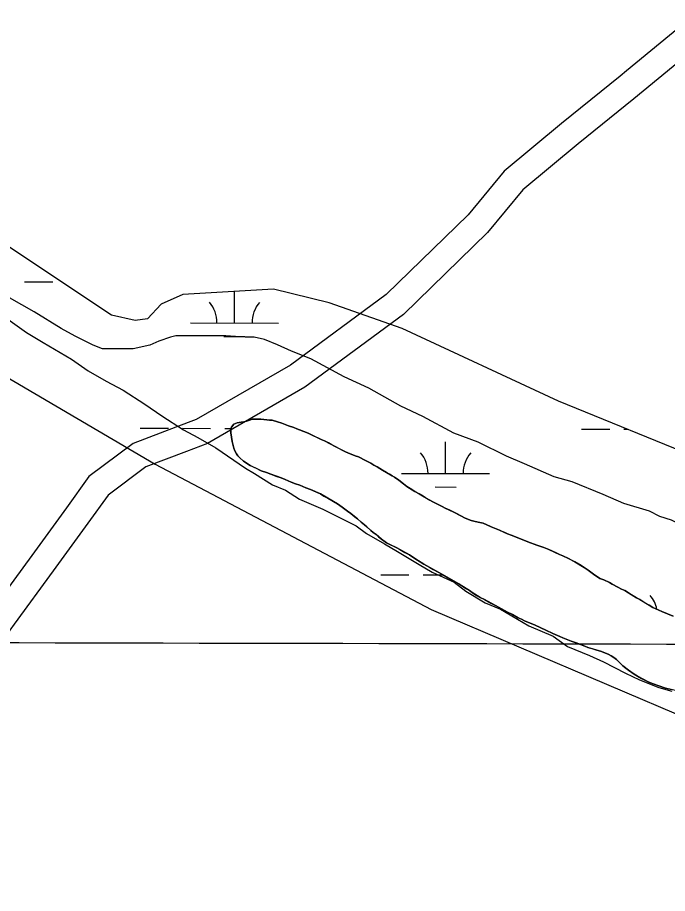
# Model space of a CAD drawing. Extents: x 3187622 to 3225504, y 800805 to 826213.
# Drawn here: x 3206343 to 3207082, y 818053 to 819050 of the extents above; entities that cross this region are included whole.
import ezdxf

# ---------------------------------------------------------------- set-up
doc = ezdxf.new("R2010")
doc.units = 0
for name, color, linetype in [('V-GRID-MAJR', 7, 'Continuous'), ('V-ROAD-CNTR', 7, 'Continuous'), ('V-SITE-VEGE', 7, 'Continuous'), ('V-TOPO-SHOR', 7, 'Continuous'), ('V-WETL-SWMP', 7, 'Continuous')]:
    doc.layers.add(name, color=color, linetype=linetype)

msp = doc.modelspace()

# ---------------------------------------------------------------- linework, layer by layer
at = {"layer": 'V-GRID-MAJR'}
msp.add_spline([(3191823.839, 818371.837), (3197059.682, 818359.272), (3202295.526, 818347.468), (3207531.372, 818336.426), (3212767.22, 818326.145), (3218003.0700000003, 818316.626), (3223238.92, 818307.868), (3223238.921, 818307.868)], degree=3, dxfattribs=at)
at = {"layer": 'V-ROAD-CNTR'}
for points in [[(3207487.3769883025, 819374.9852226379), (3207237.9114872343, 819156.2886600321), (3207035.762891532, 818989.695993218), (3207028.505906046, 818983.8220049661)], [(3207506.968949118, 819352.2652680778), (3207257.34344837, 819133.4287057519), (3207054.7408535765, 818966.46003969), (3207044.3178744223, 818958.024056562)], [(3207028.505906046, 818983.8220049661), (3206961.887039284, 818929.8971128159), (3206896.607169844, 818875.463221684), (3206855.7232516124, 818825.997320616), (3206762.625437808, 818735.306501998), (3206653.577655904, 818654.8646628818), (3206546.483870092, 818592.896786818), (3206523.2649165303, 818584.1048044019)], [(3207044.3178744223, 818958.024056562), (3206980.931001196, 818906.7171591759), (3206917.957127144, 818854.2052642), (3206877.815207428, 818805.637361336), (3206782.087398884, 818712.3845478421), (3206670.045622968, 818629.732713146), (3206559.393844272, 818565.706841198), (3206535.463892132, 818556.64585932)], [(3206523.2649165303, 818584.1048044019), (3206474.638013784, 818565.691841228), (3206424.4421141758, 818528.166916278), (3206398.82516541, 818492.3899878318), (3206359.5632439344, 818438.1480963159), (3206315.1903326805, 818377.7142171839), (3206266.1024308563, 818310.128352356), (3206225.144512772, 818262.085448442), (3205977.223008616, 818074.827822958)], [(3206535.463892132, 818556.64585932), (3206489.213984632, 818539.131894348), (3206446.1280708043, 818506.922958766), (3206423.173116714, 818474.8620228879), (3206383.80519545, 818420.474131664), (3206339.418284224, 818360.022252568), (3206289.6903836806, 818291.554389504), (3206245.844471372, 818240.1254923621), (3205998.622965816, 818053.3958658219)]]:
    msp.add_lwpolyline(points, dxfattribs=at)
at = {"layer": 'V-SITE-VEGE'}
for points in [[(3207073.791, 818482.667), (3207062.074, 818488.497), (3207032.786, 818497.224), (3207009.349, 818507.4230000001), (3206974.191, 818521.99), (3206953.6920000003, 818527.807), (3206920, 818542.376), (3206899.494, 818551.117), (3206867.262, 818567.157), (3206839.434, 818577.348), (3206804.272, 818596.306), (3206779.3680000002, 818607.965), (3206742.74, 818628.386), (3206714.906, 818641.506), (3206676.813, 818661.92), (3206654.842, 818670.661), (3206638.728, 818677.948), (3206624.0810000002, 818683.772), (3206612.366, 818686.6780000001), (3206602.122, 818686.658), (3206580.164, 818688.079), (3206523.0840000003, 818687.969), (3206517.233, 818686.492), (3206504.068, 818682.078), (3206493.832, 818677.665), (3206474.8140000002, 818673.2390000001), (3206439.6890000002, 818673.172), (3206429.435, 818677.542), (3206408.924, 818687.745), (3206392.806, 818696.498), (3206362.037, 818715.4670000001), (3206334.197, 818731.511)], [(3206326.916, 818711.0040000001), (3206353.296, 818692.032), (3206372.349, 818680.358), (3206404.5840000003, 818661.3960000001), (3206423.637, 818648.26), (3206444.15, 818636.59), (3206463.196, 818626.381), (3206488.108, 818610.331), (3206507.161, 818597.1950000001), (3206532.0700000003, 818581.143), (3206548.188, 818572.394), (3206568.703, 818560.724), (3206602.411, 818537.373), (3206612.665, 818531.536), (3206633.182, 818518.404), (3206647.829, 818512.578), (3206663.947, 818502.3640000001), (3206690.315, 818490.7050000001), (3206728.406, 818471.753), (3206740.133, 818462.9940000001), (3206760.646, 818451.324), (3206775.2970000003, 818442.571), (3206800.207, 818427.983), (3206814.862, 818419.232), (3206839.764, 818407.571), (3206852.955, 818397.351), (3206874.934, 818384.221), (3206892.512, 818376.937), (3206924.748, 818357.9720000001), (3206952.578, 818346.317), (3206968.702, 818334.639), (3206993.602, 818324.444), (3207009.715, 818317.156), (3207034.623, 818304.032), (3207050.737, 818296.745), (3207072.708, 818288.006), (3207087.3510000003, 818283.642)], [(3207093.202, 818284.226), (3207080.392, 818287.216), (3207064.978, 818292.405), (3207060.575, 818294.202), (3207048.566, 818300.595), (3207044.758, 818302.9940000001), (3207038.1520000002, 818307.3910000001), (3207031.7430000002, 818312.586), (3207024.532, 818319.585), (3207021.329, 818322.183), (3207018.526, 818323.982), (3207015.122, 818325.78), (3207010.119, 818327.578), (3207007.315, 818328.7760000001), (3206991.703, 818333.564), (3206988.299, 818334.762), (3206978.69, 818338.555), (3206973.0870000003, 818340.552), (3206963.477, 818344.546), (3206959.873, 818345.944), (3206952.267, 818349.34), (3206944.259, 818353.135), (3206932.0470000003, 818358.726), (3206919.8370000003, 818363.719), (3206916.433, 818365.517), (3206912.63, 818367.313), (3206906.021, 818370.909), (3206900.616, 818373.506), (3206886.802, 818381.098), (3206874.1890000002, 818387.8910000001), (3206869.384, 818390.29), (3206860.174, 818395.885), (3206857.1720000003, 818398.082), (3206848.761, 818403.479), (3206845.156, 818405.676), (3206825.737, 818416.867), (3206805.515, 818428.055), (3206796.305, 818433.851), (3206788.898, 818438.846), (3206777.886, 818444.84), (3206774.482, 818446.837), (3206767.275, 818450.235), (3206762.872, 818452.43), (3206757.0640000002, 818456.829), (3206751.057, 818461.824), (3206747.651, 818464.425), (3206745.249, 818466.625), (3206740.4420000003, 818470.625), (3206738.04, 818472.822), (3206734.235, 818476.019), (3206730.028, 818479.818), (3206722.42, 818486.015), (3206718.614, 818488.612), (3206715.407, 818491.012), (3206712.407, 818493.009), (3206707.201, 818496.808), (3206695.988, 818503.202), (3206687.7800000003, 818508.1950000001), (3206676.569, 818513.1900000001), (3206671.164, 818515.187), (3206664.1580000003, 818517.982), (3206659.3540000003, 818519.5800000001), (3206654.551, 818521.577), (3206647.543, 818524.772), (3206643.14, 818526.5700000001), (3206631.329, 818530.563), (3206626.323, 818532.556), (3206620.521, 818534.5530000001), (3206607.9080000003, 818540.545), (3206600.2970000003, 818545.542), (3206596.093, 818549.139), (3206593.889, 818551.541), (3206592.0870000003, 818553.939), (3206590.281, 818557.14), (3206589.078, 818560.1410000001), (3206587.272, 818567.743), (3206585.861, 818577.546), (3206585.859, 818581.35), (3206586.457, 818584.3520000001), (3206589.255, 818587.756), (3206592.855, 818589.161), (3206597.4590000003, 818589.765)], [(3206597.4590000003, 818589.765), (3206603.66, 818590.969), (3206607.062, 818591.975), (3206610.2630000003, 818593.177), (3206613.665, 818593.38), (3206616.866, 818593.384), (3206623.27, 818592.988), (3206629.676, 818592.194), (3206632.676, 818591.995), (3206638.882, 818590.201), (3206643.8850000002, 818588.604), (3206651.293, 818585.808), (3206657.4960000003, 818583.813), (3206660.9, 818582.415), (3206668.907, 818579.42), (3206673.7120000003, 818577.424), (3206688.525, 818570.233), (3206692.529, 818568.433), (3206705.343, 818561.8420000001), (3206715.553, 818556.448), (3206719.757, 818554.451)], [(3206719.757, 818554.451), (3206722.7600000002, 818553.253), (3206727.364, 818551.656), (3206730.966, 818550.259), (3206738.9760000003, 818546.263), (3206744.982, 818543.066), (3206748.5870000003, 818540.8690000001), (3206752.1890000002, 818538.87), (3206758.196, 818535.2760000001), (3206762.8000000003, 818532.677), (3206769.208, 818528.88), (3206772.012, 818527.082), (3206776.8170000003, 818523.682), (3206782.223, 818519.486), (3206786.029, 818516.688), (3206795.038, 818510.892), (3206800.043, 818508.295), (3206812.255, 818500.902), (3206815.458, 818499.104), (3206820.265, 818496.906), (3206826.27, 818493.91), (3206829.475, 818492.112), (3206838.683, 818487.7170000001), (3206847.29, 818483.121), (3206852.4960000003, 818480.525), (3206859.1010000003, 818477.9280000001), (3206862.106, 818477.131), (3206867.307, 818476.136), (3206872.714, 818474.741), (3206877.117, 818473.144), (3206881.322, 818471.145), (3206891.3310000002, 818466.9500000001), (3206900.538, 818462.756), (3206904.7430000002, 818461.359), (3206913.549, 818457.966), (3206923.56, 818453.772), (3206933.97, 818449.78), (3206941.775, 818447.384), (3206947.5810000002, 818444.988), (3206959.592, 818439.196), (3206963.596, 818437.598), (3206969.802, 818434.8030000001), (3206977.2090000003, 818430.805), (3206987.6210000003, 818424.612), (3206992.225, 818421.4130000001), (3206998.232, 818417.0160000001), (3207005.642, 818412.0210000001), (3207010.244, 818410.424), (3207016.6520000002, 818407.2270000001), (3207019.455, 818405.4280000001), (3207025.862, 818402.232), (3207030.267, 818399.835), (3207034.0700000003, 818398.238), (3207038.275, 818395.639), (3207047.085, 818389.843), (3207050.8880000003, 818387.846), (3207061.501, 818381.453), (3207065.904, 818379.054), (3207076.113, 818374.461), (3207088.926, 818369.068)], [(3207483.964, 818294.654), (3207450.275, 818309.226), (3207429.7660000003, 818317.969), (3207400.472, 818329.62), (3207379.965, 818338.363), (3207359.454, 818348.566), (3207340.412, 818357.313), (3207316.964, 818371.903), (3207297.926, 818379.183), (3207252.514, 818399.588), (3207220.288, 818412.697), (3207199.7800000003, 818422.902), (3207169.0130000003, 818438.942), (3207149.968, 818447.687), (3207127.991, 818459.3520000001), (3207117.739, 818463.725), (3207098.6950000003, 818472.47), (3207086.9760000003, 818478.3), (3207073.791, 818482.667)]]:
    msp.add_lwpolyline(points, dxfattribs=at)
at = {"layer": 'V-TOPO-SHOR'}
for points in [[(3206626.6720000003, 818592.591), (3206623.27, 818592.988), (3206619.8680000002, 818593.185), (3206616.866, 818593.384), (3206613.665, 818593.38), (3206610.2630000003, 818593.177), (3206607.062, 818591.975), (3206603.66, 818590.969), (3206600.66, 818590.367), (3206597.4590000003, 818589.765), (3206592.855, 818589.161), (3206589.255, 818587.756), (3206586.457, 818584.3520000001), (3206585.859, 818581.35), (3206585.861, 818577.546), (3206586.467, 818572.9450000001), (3206587.272, 818567.743), (3206589.078, 818560.1410000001), (3206590.2830000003, 818557.14), (3206592.0870000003, 818553.939), (3206593.889, 818551.541), (3206596.093, 818549.1410000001), (3206600.2970000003, 818545.542), (3206607.9080000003, 818540.545), (3206613.913, 818537.75), (3206620.519, 818534.5530000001), (3206626.323, 818532.556), (3206631.329, 818530.561), (3206638.335, 818528.165), (3206643.14, 818526.5700000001), (3206647.543, 818524.772), (3206654.551, 818521.577), (3206659.3540000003, 818519.5800000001), (3206664.1580000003, 818517.982), (3206671.164, 818515.187), (3206676.569, 818513.1900000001), (3206683.377, 818510.194), (3206687.7800000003, 818508.197), (3206691.784, 818505.799), (3206695.988, 818503.202), (3206707.201, 818496.808), (3206712.407, 818493.009), (3206715.409, 818491.012), (3206718.614, 818488.612), (3206722.42, 818486.015), (3206727.026, 818482.216), (3206730.028, 818479.818), (3206734.235, 818476.0210000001), (3206738.04, 818472.822), (3206740.4420000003, 818470.622), (3206745.249, 818466.625), (3206747.651, 818464.425), (3206751.057, 818461.826), (3206753.859, 818459.426), (3206757.0640000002, 818456.829), (3206762.872, 818452.43), (3206767.275, 818450.235), (3206770.679, 818448.635), (3206774.482, 818446.837), (3206777.886, 818444.84), (3206783.6920000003, 818441.643), (3206788.898, 818438.846), (3206796.305, 818433.851), (3206801.11, 818430.8520000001), (3206805.515, 818428.055), (3206812.323, 818424.26), (3206815.927, 818422.261), (3206821.733, 818419.064), (3206825.737, 818416.867), (3206830.542, 818414.069), (3206836.95, 818410.473), (3206840.954, 818408.074), (3206845.156, 818405.676), (3206848.761, 818403.479), (3206853.7660000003, 818400.282), (3206857.1720000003, 818398.082), (3206860.174, 818395.885), (3206865.38, 818392.688), (3206869.384, 818390.29), (3206874.1890000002, 818387.8910000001), (3206881.596, 818383.8960000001), (3206886.802, 818381.098), (3206895.211, 818376.505), (3206900.616, 818373.506), (3206906.023, 818370.909), (3206912.63, 818367.313), (3206916.433, 818365.517), (3206919.8370000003, 818363.719), (3206932.0470000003, 818358.726), (3206944.259, 818353.135), (3206952.267, 818349.34), (3206959.873, 818345.942), (3206963.477, 818344.546), (3206973.0870000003, 818340.552), (3206978.69, 818338.555), (3206988.299, 818334.762), (3206991.703, 818333.564), (3206996.307, 818332.167), (3207002.312, 818330.371), (3207007.315, 818328.7760000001), (3207010.119, 818327.578)], [(3207076.113, 818374.461), (3207069.308, 818377.457), (3207065.904, 818379.054), (3207061.501, 818381.453), (3207056.094, 818384.649), (3207050.8880000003, 818387.846), (3207047.085, 818389.843), (3207041.678, 818393.442), (3207038.275, 818395.639), (3207034.0700000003, 818398.238), (3207030.267, 818399.835), (3207025.862, 818402.232), (3207022.257, 818404.03), (3207019.455, 818405.4280000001), (3207016.6520000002, 818407.2270000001), (3207010.2460000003, 818410.424), (3207005.642, 818412.0210000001), (3206998.232, 818417.0160000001), (3206992.225, 818421.4130000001), (3206987.6210000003, 818424.612), (3206984.218, 818426.611), (3206981.213, 818428.407), (3206977.2090000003, 818430.805), (3206973.406, 818432.804), (3206969.802, 818434.8030000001), (3206963.596, 818437.598), (3206959.592, 818439.196), (3206955.789, 818440.992), (3206950.985, 818443.39), (3206947.5810000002, 818444.988), (3206941.775, 818447.384), (3206933.97, 818449.78), (3206923.56, 818453.772), (3206913.549, 818457.966), (3206904.7430000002, 818461.359), (3206900.538, 818462.756), (3206897.536, 818464.155), (3206894.333, 818465.554), (3206891.3310000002, 818466.9500000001), (3206884.724, 818469.748), (3206881.322, 818471.145), (3206877.117, 818473.144), (3206872.7120000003, 818474.741), (3206867.307, 818476.136), (3206862.106, 818477.131), (3206859.1010000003, 818477.93), (3206855.499, 818479.326), (3206852.4960000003, 818480.525), (3206847.29, 818483.121), (3206842.486, 818485.718), (3206838.683, 818487.7170000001), (3206834.879, 818489.515), (3206829.473, 818492.112), (3206826.27, 818493.91), (3206820.265, 818496.906), (3206815.458, 818499.104), (3206812.255, 818500.902), (3206807.252, 818503.898), (3206804.446, 818505.697), (3206800.043, 818508.295), (3206795.038, 818510.892), (3206789.832, 818514.29), (3206786.029, 818516.688), (3206782.223, 818519.486), (3206776.8170000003, 818523.682), (3206772.012, 818527.082), (3206769.208, 818528.88), (3206766.4050000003, 818530.4770000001), (3206762.8000000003, 818532.677), (3206758.196, 818535.274), (3206752.1890000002, 818538.87), (3206748.5870000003, 818540.8690000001), (3206744.982, 818543.066), (3206738.9760000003, 818546.263), (3206733.77, 818548.86), (3206730.966, 818550.259), (3206727.364, 818551.656), (3206722.7600000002, 818553.253), (3206719.757, 818554.451), (3206715.553, 818556.448), (3206709.548, 818559.645), (3206705.343, 818561.8420000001), (3206700.738, 818564.241), (3206696.734, 818566.237), (3206692.529, 818568.435), (3206688.525, 818570.233), (3206685.724, 818571.632), (3206682.3200000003, 818573.229), (3206678.517, 818575.027), (3206673.7120000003, 818577.424), (3206668.907, 818579.42), (3206665.1040000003, 818580.817), (3206660.9, 818582.415), (3206657.4960000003, 818583.813), (3206651.293, 818585.808), (3206647.688, 818587.207), (3206643.8850000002, 818588.604), (3206638.882, 818590.201), (3206632.676, 818591.995), (3206629.674, 818592.194), (3206626.6720000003, 818592.591)], [(3207088.926, 818369.068), (3207076.113, 818374.461)], [(3207010.119, 818327.578), (3207015.122, 818325.78), (3207018.526, 818323.982), (3207021.329, 818322.183), (3207024.532, 818319.585), (3207029.1380000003, 818315.187), (3207031.7430000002, 818312.586), (3207034.947, 818309.99), (3207038.1520000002, 818307.3910000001), (3207044.758, 818302.9940000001), (3207048.5640000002, 818300.595), (3207052.969, 818298.197), (3207060.575, 818294.202), (3207064.978, 818292.405), (3207068.382, 818291.207), (3207071.585, 818290.21), (3207080.392, 818287.216), (3207086.998, 818285.62)]]:
    msp.add_lwpolyline(points, dxfattribs=at)
at = {"layer": 'V-WETL-SWMP'}
for p, q in [((3206351.2179072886, 818749.7233569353), (3206383.217839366, 818749.658179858)), ((3206589.966829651, 818702.8069805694), (3206590.039910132, 818738.6861752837)), ((3206539.9669357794, 818702.9088197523), (3206639.9667235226, 818702.7051413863)), ((3206577.93542458, 818687.4004542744), (3206601.935373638, 818687.3515714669)), ((3206482.8784905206, 818582.9538500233), (3206514.878422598, 818582.8886729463)), ((3206530.878388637, 818582.8560844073), (3206562.878320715, 818582.7909073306)), ((3206578.878286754, 818582.7583187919), (3206586.137297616, 818582.7435337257)), ((3206984.785425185, 818581.931572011), (3207016.785357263, 818581.866394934)), ((3207032.7853233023, 818581.8338063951), (3207036.886158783, 818581.8254538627)), ((3206830.090399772, 818531.5045486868), (3206830.1637261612, 818567.504473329)), ((3206780.0905059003, 818531.6063878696), (3206880.0902936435, 818531.4027095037)), ((3206818.0589947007, 818516.0980223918), (3206842.0589437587, 818516.0491395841)), ((3206756.447438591, 818416.2223065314), (3206788.447370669, 818416.1571294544)), ((3206804.4473367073, 818416.1245409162), (3206827.0899490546, 818416.0784227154))]:
    msp.add_line(p, q, dxfattribs=at)
for points in [[(3207495.671, 818412.072), (3207442.651, 818402.221), (3207380.215, 818405.1680000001), (3207339.3850000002, 818413.937), (3207211.256, 818482.662), (3207120.551, 818547.618), (3206958.406, 818613.9130000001), (3206780.838, 818696.603), (3206697.568, 818725.746), (3206634.3200000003, 818741.299), (3206531.0700000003, 818735.206), (3206506.466, 818724.1780000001), (3206490.872, 818707.356), (3206477.066, 818705.5430000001), (3206450.247, 818711.723), (3206325.307, 818794.859)], [(3206112.8140000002, 818769.46), (3206499.6210000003, 818541.8740000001), (3206813.735, 818376.459), (3207113.007, 818249.051), (3207198.27, 818229.915), (3207231.686, 818216.889)], [(3206616.866, 818593.383), (3206613.664, 818593.38), (3206610.262, 818593.177), (3206607.062, 818591.974), (3206603.661, 818590.97), (3206600.659, 818590.367), (3206597.458, 818589.764), (3206592.856, 818589.16), (3206589.255, 818587.756), (3206586.457, 818584.3520000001), (3206585.859, 818581.349), (3206585.862, 818577.547), (3206586.467, 818572.9450000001), (3206587.272, 818567.743), (3206589.079, 818560.14), (3206590.2830000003, 818557.14), (3206592.086, 818553.939), (3206593.89, 818551.54), (3206596.093, 818549.14), (3206600.298, 818545.542), (3206607.907, 818540.546), (3206613.913, 818537.7490000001), (3206620.519, 818534.5530000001), (3206626.324, 818532.557), (3206631.329, 818530.561), (3206638.335, 818528.165), (3206643.139, 818526.569), (3206647.543, 818524.7710000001), (3206654.5500000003, 818521.576), (3206659.3540000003, 818519.579), (3206664.1580000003, 818517.982), (3206671.165, 818515.187), (3206676.569, 818513.1900000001), (3206683.376, 818510.194), (3206687.7800000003, 818508.197), (3206691.784, 818505.799), (3206695.989, 818503.202), (3206707.201, 818496.808), (3206712.407, 818493.01), (3206715.41, 818491.012), (3206718.614, 818488.613), (3206722.419, 818486.015), (3206727.025, 818482.2170000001), (3206730.028, 818479.818), (3206734.234, 818476.02), (3206738.039, 818472.821), (3206740.4420000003, 818470.622), (3206745.248, 818466.6240000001), (3206747.6520000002, 818464.425), (3206751.056, 818461.826), (3206753.859, 818459.427), (3206757.0640000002, 818456.829), (3206762.8710000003, 818452.431), (3206767.275, 818450.234), (3206770.678, 818448.636), (3206774.482, 818446.838), (3206777.886, 818444.84), (3206783.6920000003, 818441.643), (3206788.897, 818438.846), (3206796.306, 818433.85), (3206801.111, 818430.853), (3206805.5160000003, 818428.055), (3206812.323, 818424.259), (3206815.927, 818422.261), (3206821.733, 818419.064), (3206825.737, 818416.866), (3206830.542, 818414.069), (3206836.949, 818410.4720000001), (3206840.953, 818408.0750000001), (3206845.157, 818405.677), (3206848.761, 818403.479), (3206853.767, 818400.281), (3206857.171, 818398.083), (3206860.174, 818395.885), (3206865.38, 818392.687), (3206869.384, 818390.289), (3206874.1890000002, 818387.892), (3206881.597, 818383.8960000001), (3206886.802, 818381.099), (3206895.211, 818376.5040000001), (3206900.617, 818373.507), (3206906.022, 818370.91), (3206912.629, 818367.314), (3206916.432, 818365.517), (3206919.836, 818363.718), (3206932.0470000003, 818358.726), (3206944.259, 818353.134), (3206952.267, 818349.339), (3206959.874, 818345.943), (3206963.477, 818344.546), (3206973.086, 818340.552), (3206978.691, 818338.556), (3206988.299, 818334.762), (3206991.702, 818333.564), (3206996.306, 818332.167), (3207002.311, 818330.372), (3207007.315, 818328.775), (3207010.1180000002, 818327.577), (3207015.122, 818325.78), (3207018.526, 818323.982), (3207021.329, 818322.184)], [(3207076.114, 818374.461), (3207069.308, 818377.456), (3207065.904, 818379.054), (3207061.5, 818381.452), (3207056.094, 818384.649), (3207050.8880000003, 818387.846), (3207047.0840000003, 818389.844), (3207041.678, 818393.441), (3207038.274, 818395.64), (3207034.0700000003, 818398.237), (3207030.2660000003, 818399.835), (3207025.862, 818402.232), (3207019.455, 818405.429), (3207016.6520000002, 818407.2270000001), (3207010.2460000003, 818410.4230000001), (3207005.642, 818412.02), (3206998.233, 818417.017), (3206992.2260000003, 818421.414), (3206987.6210000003, 818424.612), (3206984.217, 818426.61), (3206977.21, 818430.806), (3206973.406, 818432.804), (3206969.802, 818434.802), (3206963.596, 818437.598), (3206959.592, 818439.1950000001), (3206955.789, 818440.993), (3206950.984, 818443.39), (3206947.5810000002, 818444.988), (3206941.775, 818447.384), (3206933.969, 818449.779), (3206923.559, 818453.772), (3206913.5500000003, 818457.966), (3206904.742, 818461.36), (3206900.539, 818462.757), (3206897.536, 818464.155), (3206894.333, 818465.5530000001), (3206891.33, 818466.951), (3206884.724, 818469.747), (3206881.321, 818471.145), (3206877.117, 818473.143), (3206872.713, 818474.74), (3206867.308, 818476.136), (3206862.105, 818477.132), (3206859.102, 818477.93), (3206855.499, 818479.327), (3206852.4960000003, 818480.525), (3206847.291, 818483.122), (3206842.486, 818485.719), (3206838.682, 818487.7170000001), (3206834.879, 818489.515), (3206829.473, 818492.112), (3206826.27, 818493.91), (3206820.264, 818496.906), (3206815.4590000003, 818499.103), (3206812.256, 818500.902), (3206807.251, 818503.899), (3206804.447, 818505.697), (3206800.043, 818508.295), (3206795.038, 818510.892), (3206789.832, 818514.29), (3206786.028, 818516.688), (3206782.223, 818519.486), (3206776.816, 818523.683), (3206772.011, 818527.081), (3206769.208, 818528.88), (3206766.4050000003, 818530.478), (3206762.801, 818532.676), (3206758.196, 818535.274), (3206752.1890000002, 818538.871), (3206748.586, 818540.8690000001), (3206744.982, 818543.067), (3206738.975, 818546.263), (3206730.967, 818550.258), (3206727.364, 818551.656), (3206722.7600000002, 818553.253), (3206719.758, 818554.451), (3206715.553, 818556.448), (3206709.5470000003, 818559.645), (3206705.343, 818561.843), (3206700.738, 818564.24), (3206696.734, 818566.238), (3206692.5300000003, 818568.435), (3206688.526, 818570.233), (3206685.723, 818571.631), (3206682.3200000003, 818573.229), (3206678.5160000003, 818575.027), (3206673.7120000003, 818577.424), (3206668.907, 818579.421), (3206665.1040000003, 818580.818), (3206660.9, 818582.415), (3206657.497, 818583.813), (3206651.292, 818585.809), (3206647.6890000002, 818587.207), (3206643.8850000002, 818588.604), (3206638.881, 818590.201), (3206632.676, 818591.996), (3206629.674, 818592.194), (3206626.6720000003, 818592.591), (3206623.27, 818592.9890000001), (3206619.8680000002, 818593.186), (3206616.866, 818593.383)], [(3207088.926, 818369.069), (3207076.114, 818374.461)], [(3207021.329, 818322.184), (3207024.5330000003, 818319.585), (3207029.139, 818315.187), (3207031.7430000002, 818312.587), (3207038.151, 818307.39), (3207044.759, 818302.993), (3207048.563, 818300.595), (3207052.968, 818298.198), (3207060.575, 818294.202), (3207064.9790000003, 818292.405), (3207068.382, 818291.207), (3207071.585, 818290.21), (3207080.392, 818287.216), (3207086.998, 818285.62)]]:
    msp.add_lwpolyline(points, dxfattribs=at)
for centre, radius, start, end in [((3206534.7249779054, 818703.394300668), 35.246287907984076, 359.11148072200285, 40.655139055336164), ((3206645.2106155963, 818703.1692648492), 35.24628790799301, 139.1114777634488, 180.65513609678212), ((3206774.8485480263, 818532.0918687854), 35.246287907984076, 359.11148072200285, 40.655139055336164), ((3206885.334185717, 818531.8668329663), 35.24628790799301, 139.1114777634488, 180.65513609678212), ((3207035.954305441, 818369.6977190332), 35.246287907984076, 11.883098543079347, 40.65513905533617)]:
    msp.add_arc(centre, radius, start, end, dxfattribs=at)

doc.saveas('drawing.dxf')
